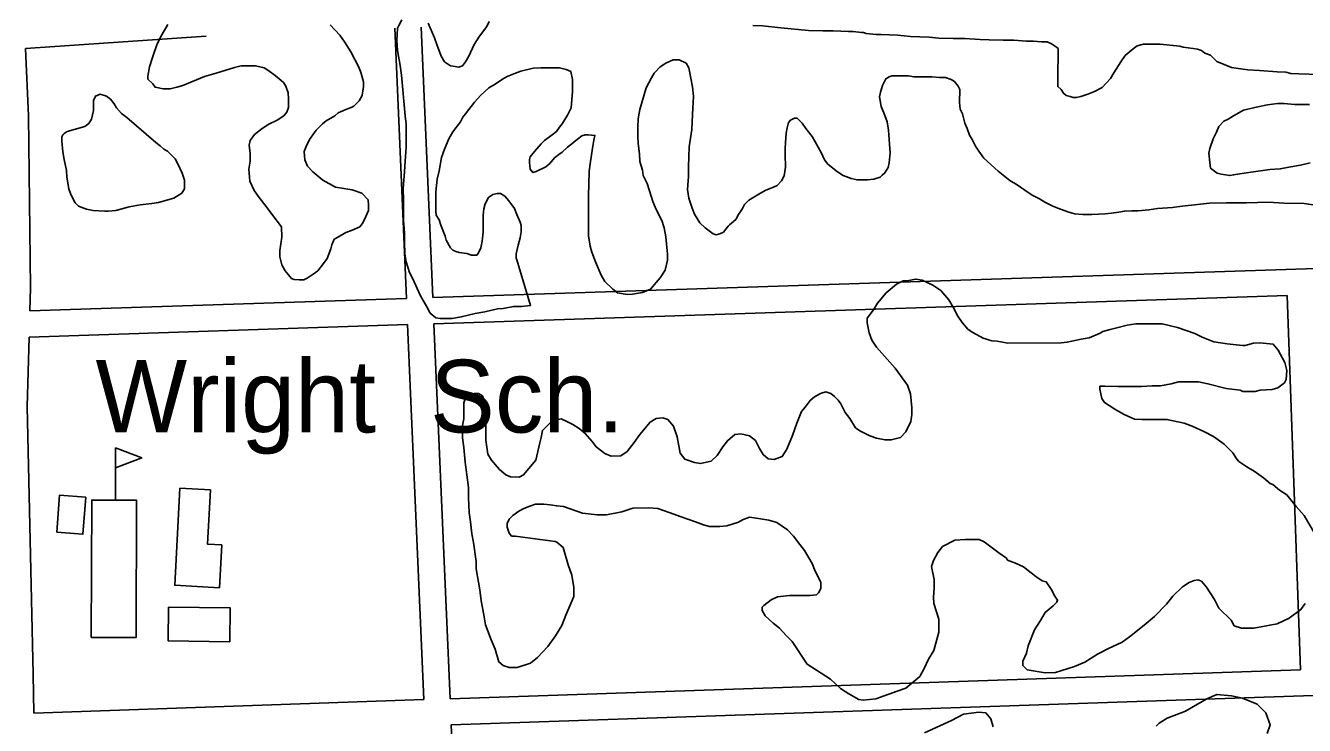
# Model space of a CAD drawing. Extents: x 3313447 to 3351316, y 703786 to 729172.
# Drawn here: x 3334076 to 3335537, y 723058 to 723857 of the extents above; entities that cross this region are included whole.
import ezdxf

# ---------------------------------------------------------------- set-up
doc = ezdxf.new("R2010")
doc.units = 0
for name, color, linetype in [('V-BLDG-IDEN', 7, 'Continuous'), ('V-BLDG-OTLN', 7, 'Continuous'), ('V-ROAD-CNTR', 7, 'Continuous'), ('V-SITE-VEGE', 7, 'Continuous')]:
    doc.layers.add(name, color=color, linetype=linetype)

msp = doc.modelspace()

# ---------------------------------------------------------------- linework, layer by layer
at = {"layer": 'V-BLDG-OTLN'}
msp.add_line((3334178.1, 723315.1), (3334178.4, 723375.1), dxfattribs=at)
for points in [[(3334178.4, 723375.1), (3334208.3, 723363.4), (3334178.3, 723352)], [(3334297.1, 723215.2), (3334246, 723217.9), (3334251.9, 723328.8), (3334286.8, 723326.9), (3334283.5, 723264.8), (3334299.7, 723264)], [(3334111.1, 723278.6), (3334114.4, 723320.9), (3334144.2, 723318.6), (3334141, 723276.3)], [(3334150.5, 723158.3), (3334151.1, 723315.2), (3334202.4, 723315), (3334201.8, 723158.1)], [(3334308.9, 723153.4), (3334238.3, 723154.5), (3334238.9, 723193.1), (3334309.5, 723192)]]:
    msp.add_lwpolyline(points, close=True, dxfattribs=at)
at = {"layer": 'V-ROAD-CNTR'}
for points in [[(3334497.5, 723854.4), (3334510.8, 723545.7)], [(3334527.5, 723855.7), (3334540.8, 723546.7)], [(3334281.8, 723845.4), (3334075.5, 723831.2)], [(3334075.5, 723831.2), (3334078.7, 723754.4), (3334081.3, 723557.9), (3334080.5, 723531.6)], [(3336490.6, 723610.9), (3334540.8, 723546.7)], [(3335517.5, 723548.9), (3334542.1, 723516.8)], [(3335532.4, 723121.5), (3335517.5, 723548.9)], [(3334510.8, 723545.7), (3334080.5, 723531.6)], [(3334512.1, 723515.8), (3334079.6, 723501.5)], [(3334512.1, 723515.8), (3334530.6, 723087.3)], [(3334542.1, 723516.8), (3334560.6, 723088.3)], [(3334079.6, 723501.5), (3334077.4, 723422.2), (3334084, 723116.3), (3334085.1, 723072)], [(3334560.6, 723088.3), (3335532.4, 723121.5)], [(3334561.9, 723058.3), (3336353.1, 723119.6)], [(3334085.1, 723072), (3334530.6, 723087.3)], [(3334561.9, 723058.3), (3334568, 722916.6)]]:
    msp.add_lwpolyline(points, dxfattribs=at)
at = {"layer": 'V-SITE-VEGE'}
for points in [[(3334397.8, 723696.9), (3334403.8, 723690.3), (3334415.3, 723680.9), (3334429.6, 723672.6), (3334448.8, 723669.8), (3334459.7, 723665.9), (3334466.9, 723658.2), (3334467.4, 723652.7), (3334467.4, 723646.2), (3334462.9, 723635.7), (3334460.2, 723630.8), (3334457.4, 723627.5), (3334448.1, 723623.2), (3334441.5, 723621), (3334433.2, 723616.1), (3334428.3, 723613.3), (3334425.5, 723606.8), (3334424.4, 723602.4), (3334420, 723591.4), (3334416.1, 723585.4), (3334409.5, 723577.2), (3334404, 723573.4), (3334397.4, 723569), (3334393.5, 723566.8), (3334388, 723566.8), (3334382.6, 723567.4), (3334379.3, 723568.5), (3334377.6, 723570.7), (3334372.2, 723577.3), (3334368.3, 723583.9), (3334366.2, 723593.3), (3334366.2, 723600.4), (3334368.4, 723615.8), (3334367.9, 723627.3), (3334357, 723642.1), (3334351.5, 723649.3), (3334342.3, 723660.9), (3334336.8, 723669.1), (3334331.9, 723679.6), (3334330.8, 723693.3), (3334332, 723702.6), (3334332, 723711.4), (3334330.9, 723720.7), (3334332, 723726.2), (3334337, 723732.8), (3334345.8, 723739.9), (3334353.5, 723744.8), (3334362.9, 723749.2), (3334370.6, 723754.1), (3334373.9, 723758.5), (3334376.1, 723763.9), (3334376.1, 723773.8), (3334375.6, 723780.4), (3334372.9, 723788.1), (3334370.2, 723792.5), (3334365.2, 723796.4), (3334360.8, 723800.2), (3334353.7, 723805.7), (3334348.2, 723809.1), (3334338.4, 723811.3), (3334321.9, 723811.3), (3334314.2, 723809.7), (3334293.3, 723803.2), (3334280.1, 723799.4), (3334255.4, 723789.1), (3334248.3, 723786.9), (3334240.6, 723785.3), (3334232.9, 723785.3), (3334223.6, 723787), (3334220.8, 723790.8), (3334215.4, 723796.3), (3334215.4, 723799.6), (3334217, 723810.1), (3334220.4, 723821), (3334225.9, 723836.4), (3334231.4, 723846.8), (3334238.1, 723858.8)], [(3334423.6, 723858.2), (3334434.6, 723846.6), (3334440, 723838.9), (3334447.1, 723827.4), (3334456.9, 723809.2), (3334459.1, 723802.6), (3334461.8, 723793.3), (3334461.8, 723787.8), (3334460.1, 723777.4), (3334456.8, 723771.4), (3334450.8, 723765.3), (3334447.5, 723763.7), (3334441.4, 723761.5), (3334438.1, 723759.9), (3334432.6, 723757.7), (3334428.8, 723754.4), (3334418.9, 723748.4), (3334415, 723745.1), (3334407.8, 723738), (3334400.1, 723727.1), (3334396.3, 723719.4), (3334394, 723713.4), (3334394.6, 723704), (3334397.8, 723696.9)], [(3334589.4, 723528.3), (3334573.4, 723524.5), (3334563, 723522.9), (3334549.3, 723522.9), (3334544.3, 723523.5), (3334537.8, 723529), (3334534, 723536.1), (3334526.9, 723548.8), (3334523.1, 723557), (3334518.2, 723568), (3334514.3, 723575.2), (3334510.5, 723587.3), (3334508.9, 723596.6), (3334508.4, 723609.8), (3334508.5, 723620.2), (3334507.4, 723635), (3334507.5, 723658.1), (3334507, 723671.3), (3334508.7, 723690.5), (3334509.3, 723702.6), (3334510.4, 723718.5), (3334510.5, 723744.8), (3334509.5, 723754.2), (3334505.2, 723800.8), (3334503.6, 723811.8), (3334500.4, 723828.8), (3334499.9, 723840.4), (3334500.5, 723854.6), (3334502.1, 723857.4), (3334505.4, 723864)], [(3334535.6, 723860), (3334542.7, 723843.5), (3334545.4, 723835.8), (3334550.3, 723822.6), (3334554.1, 723816), (3334561.3, 723811.6), (3334564, 723811.1), (3334570.6, 723809.9), (3334575, 723811.6), (3334578.3, 723816), (3334582.2, 723822.5), (3334588.2, 723835.7), (3334594.3, 723845.5), (3334602.6, 723856.5), (3334605.4, 723862)], [(3334906.7, 723857.6), (3334917.7, 723857.1), (3334938.5, 723854.8), (3334970.4, 723851.9), (3334986.8, 723851.3), (3334998.4, 723851.3), (3335015.9, 723850.7), (3335021.4, 723850.7), (3335030.8, 723849.5), (3335033, 723849.5), (3335036.2, 723848.4), (3335047.8, 723847.3), (3335053.3, 723847.3), (3335072.5, 723846.6), (3335086.7, 723844.9), (3335108.1, 723844.3)], [(3335108.1, 723844.3), (3335119.1, 723843.2), (3335135.6, 723842.6), (3335148.8, 723842.5), (3335166.3, 723841.4), (3335176.8, 723841.3), (3335192.7, 723840.7), (3335204.8, 723840.7), (3335219.6, 723839.6), (3335227.3, 723839.5), (3335236.6, 723838.9), (3335243.2, 723838.9), (3335248.1, 723836.7), (3335253.6, 723832.8), (3335255.8, 723831.2), (3335255.7, 723820.2), (3335255.1, 723806.5), (3335255.1, 723787.8), (3335258.9, 723784.5), (3335261.6, 723780.1), (3335264.9, 723777.4), (3335269.3, 723776.2), (3335272.6, 723775.1), (3335276.4, 723775.1), (3335281.4, 723776.2), (3335289.6, 723778.9), (3335297.3, 723782.2), (3335306.1, 723786.6), (3335315.5, 723797), (3335319.4, 723803.5), (3335327.1, 723816.1), (3335332.1, 723823.2), (3335341.4, 723830.9), (3335345.8, 723834.2), (3335353, 723836.3), (3335372.2, 723836.3), (3335394.7, 723834), (3335398.5, 723832.9), (3335410, 723831.2), (3335415, 723830.6), (3335419.4, 723829), (3335423.2, 723825.7), (3335429.8, 723823.5), (3335436.9, 723816.3), (3335453.9, 723809.7), (3335472.5, 723806.8), (3335485.7, 723806.2), (3335506, 723804.5), (3335515.9, 723804), (3335521.4, 723802.8), (3335530.7, 723802.3), (3335553.8, 723801.6)], [(3335061.5, 723695.2), (3335057.7, 723689.1), (3335054.4, 723686.4), (3335052.1, 723684.2), (3335045, 723682), (3335037.9, 723681), (3335025.8, 723681), (3335019.2, 723682.7), (3335009.9, 723686), (3335003.3, 723690.4), (3334992.4, 723699.2), (3334988.5, 723704.2), (3334984.7, 723712.5), (3334981.5, 723718.5), (3334974.4, 723730.6), (3334967.2, 723740), (3334962.9, 723746), (3334957.4, 723751.5), (3334954.1, 723751.5), (3334949.7, 723749.4), (3334947.5, 723746.6), (3334945.8, 723740.6), (3334944.7, 723734.5), (3334944.1, 723723.6), (3334943.6, 723717.5), (3334943.5, 723706.6), (3334944.1, 723698.9), (3334944, 723695.6), (3334942.4, 723685.7), (3334939.6, 723680.2), (3334934.6, 723674.7), (3334930.2, 723672.6), (3334921.4, 723669.3), (3334915.4, 723666), (3334902.2, 723657.8), (3334897.2, 723652.9), (3334895, 723648.5), (3334890.1, 723641.4), (3334887.3, 723635.9), (3334880.1, 723629.9), (3334878.5, 723628.3), (3334873, 723621.2), (3334869.1, 723619.5), (3334864.7, 723618.4), (3334861.4, 723619.5), (3334852.1, 723626.2), (3334846.1, 723632.2), (3334840.1, 723642.1), (3334837.4, 723648.7), (3334833.6, 723660.3), (3334832, 723670.2), (3334833.1, 723685), (3334833.1, 723696), (3334833.8, 723719), (3334837.1, 723738.8), (3334837.7, 723755.8), (3334838.9, 723776.6), (3334837.9, 723787.6), (3334835.7, 723797.5), (3334833.5, 723809), (3334830.3, 723814.5), (3334822.6, 723818.4), (3334815.5, 723818.4), (3334807.2, 723814.6), (3334800.6, 723810.2), (3334794, 723803.1), (3334790.7, 723797.7), (3334784.6, 723786.1), (3334777.4, 723761.5), (3334775.7, 723751), (3334775.1, 723741.7), (3334775.1, 723730.2), (3334775.6, 723722.5), (3334777.2, 723711), (3334777.7, 723702.2), (3334780.4, 723692.3), (3334781.5, 723686.2), (3334785.9, 723676.9), (3334788.6, 723668.7), (3334792.4, 723656.6), (3334796.2, 723647.2), (3334802.7, 723634.6), (3334805.5, 723626.3), (3334807.1, 723615.9), (3334809.2, 723596.1), (3334809.2, 723589.5), (3334806.4, 723578), (3334800.9, 723569.3), (3334789.9, 723556.1), (3334780.5, 723552.3), (3334769, 723550.7), (3334762.9, 723550.2), (3334752, 723551.9), (3334746.5, 723556.3), (3334737.7, 723565.1), (3334733.4, 723572.2), (3334726.8, 723587.6), (3334722.5, 723598.6), (3334720.8, 723605.2), (3334718.7, 723617.3), (3334718.9, 723664.5)], [(3334718.9, 723664.5), (3334719.4, 723675.5), (3334719.5, 723690.9), (3334720.6, 723699.6), (3334723.4, 723717.2), (3334725.1, 723726.5), (3334726.2, 723732), (3334718.5, 723732.6), (3334715.2, 723732.6), (3334711.4, 723731.5), (3334704.2, 723726), (3334699.8, 723722.2), (3334694.9, 723718.4), (3334688.8, 723712.9), (3334685, 723710.2), (3334680, 723706.4), (3334674.5, 723699.8), (3334670.1, 723696), (3334659.1, 723690.5), (3334655.3, 723689.4), (3334652, 723693.3), (3334651.5, 723701), (3334651.5, 723704.3), (3334652, 723707.6), (3334657, 723713.6), (3334664.7, 723722.3), (3334668.6, 723726.2), (3334677.4, 723732.7), (3334682.3, 723736.5), (3334685.6, 723741.5), (3334688.9, 723745.3), (3334695, 723755.2), (3334698.9, 723763.4), (3334700.6, 723782), (3334700.6, 723795.8), (3334698.5, 723805.1), (3334693.5, 723807.3), (3334685.9, 723809), (3334664.5, 723809.1), (3334655.7, 723808.6), (3334641.4, 723805.3), (3334635.3, 723803.1), (3334626, 723799.3), (3334620.5, 723796), (3334612.2, 723790.6), (3334605.1, 723786.2), (3334595.7, 723778), (3334588.6, 723769.8), (3334578.1, 723756.7), (3334575.3, 723752.8), (3334572.6, 723747.4), (3334563.7, 723735.9), (3334559.3, 723728.2), (3334554.3, 723716.1), (3334551, 723706.8), (3334548.2, 723691.4), (3334546, 723682.1), (3334544.3, 723667.3), (3334544.2, 723644.8), (3334544.8, 723640.9), (3334548, 723635.4), (3334550.2, 723629.4), (3334555.1, 723616.8), (3334556.2, 723612.4), (3334561.1, 723603.6), (3334563.8, 723600.8), (3334567.1, 723599.1), (3334571, 723598), (3334579.7, 723596.9), (3334585.2, 723595.2), (3334591.3, 723595.2), (3334592.9, 723596.9), (3334595.7, 723603.4), (3334597.4, 723611.1), (3334598.5, 723621.5), (3334598.6, 723640.8), (3334599.1, 723647.9), (3334600.8, 723653.9), (3334604.7, 723661.1), (3334609.6, 723664.3), (3334614.6, 723665.4), (3334618.4, 723665.4), (3334623.3, 723662.6), (3334627.7, 723657.1), (3334634.3, 723648.3), (3334637, 723641.7), (3334640.8, 723632.9), (3334641.9, 723629.1), (3334641.9, 723621.9), (3334640.7, 723614.8), (3334638.5, 723606.6), (3334636.3, 723596.7), (3334636.3, 723591.8), (3334636.8, 723589.6), (3334652.5, 723537.4), (3334642.1, 723536.3), (3334633.3, 723536.3), (3334621.2, 723534.2), (3334614.7, 723533.7), (3334600.4, 723530.4), (3334589.4, 723528.3)], [(3335549.4, 723652.3), (3335536.8, 723654), (3335513.7, 723654.6), (3335496.2, 723655.8), (3335470.9, 723654.8), (3335447.9, 723654.9), (3335428.6, 723654.4), (3335414.9, 723652.8), (3335397.3, 723651.2), (3335386.4, 723649.6), (3335369.3, 723648.5), (3335359.4, 723646.9), (3335346.8, 723645.9), (3335339.7, 723645.9), (3335331.4, 723645.4), (3335324.8, 723644.3), (3335316.6, 723643.2), (3335309.5, 723642.2), (3335294.1, 723641.7), (3335283.7, 723641.7), (3335274.3, 723642.3), (3335266.7, 723644.5), (3335255.1, 723648.9), (3335249.7, 723651.2), (3335240.3, 723655.6), (3335234.3, 723659.4), (3335226.6, 723663.3), (3335221.2, 723666.6), (3335208.6, 723675.4), (3335200.4, 723680.4), (3335187.2, 723690.9), (3335170.8, 723705.8), (3335164.8, 723714), (3335161, 723719.5), (3335157.2, 723727.2), (3335154.4, 723732.2), (3335151.7, 723739.9), (3335149, 723745.9), (3335146.3, 723756.4), (3335143.5, 723761.9), (3335143, 723769.5), (3335143.1, 723784.4), (3335141.4, 723788.2), (3335137.1, 723793.7), (3335133.2, 723795.9), (3335126.7, 723798.2), (3335120.1, 723798.2), (3335111.3, 723798.8), (3335091, 723798.8), (3335084.4, 723799.9), (3335065.7, 723800), (3335062.4, 723798.9), (3335058.6, 723796.7), (3335056.9, 723792.9), (3335054.7, 723789.1), (3335052.5, 723781.4), (3335051.4, 723775.9), (3335053.5, 723764.9), (3335056.2, 723757.8), (3335060.1, 723747.3), (3335061.7, 723738), (3335062.7, 723722.1), (3335063.8, 723712.2), (3335062.6, 723700.7), (3335061.5, 723695.2)], [(3335542.7, 723767.1), (3335525.6, 723767.1), (3335514.1, 723768.3), (3335506.4, 723768.3), (3335494.9, 723766.7), (3335483.9, 723764.5), (3335467.4, 723760.7), (3335455.9, 723754.2), (3335449.8, 723750.4), (3335444.9, 723748.2), (3335439.4, 723742.2), (3335436.6, 723735.6), (3335432.7, 723727.9), (3335428.9, 723717), (3335427.7, 723711.5), (3335428.8, 723701), (3335429.9, 723694.5), (3335437.5, 723688.9), (3335441.9, 723687.8), (3335451.8, 723686.1), (3335456.2, 723686.7), (3335468.3, 723688.8), (3335478.7, 723690.4), (3335497.4, 723693.1), (3335509.5, 723693.6), (3335519.4, 723695.8), (3335532.5, 723697.9), (3335543.5, 723700.6)], [(3334583.2, 723436.3), (3334588.1, 723437), (3334593, 723437), (3334597.9, 723434.3), (3334601.5, 723423.1), (3334601.7, 723383.8), (3334603.9, 723367.7), (3334608.1, 723360.7), (3334617.3, 723350.3), (3334624.3, 723344), (3334629.9, 723341.9), (3334639.7, 723341.3), (3334644.6, 723344.1), (3334658.5, 723361), (3334663.4, 723380.6), (3334664.7, 723386.9), (3334666.1, 723394.7), (3334673.1, 723401.7), (3334677.9, 723405.9), (3334687.7, 723408.1), (3334694.8, 723404.6), (3334701.1, 723401.8), (3334708.1, 723397), (3334715.1, 723391.4), (3334722.9, 723382.3), (3334727.8, 723376.1), (3334737.7, 723368.4), (3334744.7, 723365.6), (3334755.9, 723365.7), (3334762.9, 723370.6), (3334771.2, 723381.2), (3334777.5, 723390.3), (3334789.3, 723404.4), (3334796.3, 723408.6), (3334804, 723409.4), (3334809.6, 723407.3), (3334816, 723399.6), (3334820.3, 723387.7), (3334823.8, 723368.8), (3334828.8, 723361.9), (3334840, 723358.4), (3334847, 723357), (3334858.9, 723359.9), (3334865.9, 723366.2), (3334872.2, 723376.1), (3334877.7, 723383.1), (3334886.1, 723390.2), (3334893.1, 723390.9), (3334902.9, 723388.8), (3334909.9, 723383.3), (3334914.2, 723374.2), (3334918.4, 723367.2), (3334924.1, 723362.3), (3334931.1, 723361.7), (3334940.2, 723365.2), (3334945.7, 723373.6), (3334952, 723389.1), (3334956.8, 723403.1), (3334962.3, 723416.5), (3334966.5, 723421.4), (3334972.1, 723429.1), (3334977, 723433.4), (3334983.9, 723436.9), (3334990.2, 723439), (3334995.9, 723437), (3335000.1, 723433.5), (3335004.3, 723429.3), (3335007.1, 723425.1), (3335012.1, 723415.3), (3335017.7, 723408.3), (3335024.1, 723397.9), (3335029, 723394.4), (3335040.2, 723388.8), (3335048, 723386.1), (3335057.8, 723384), (3335064.8, 723384.1), (3335075.3, 723386.9), (3335081.5, 723393.2), (3335087.1, 723405.2), (3335088.5, 723412.9), (3335088.4, 723420.6), (3335086.9, 723436.7), (3335083.4, 723446.5), (3335069.3, 723466.1), (3335048.1, 723489.8), (3335042.5, 723498.1), (3335039.6, 723506.5), (3335037.5, 723517.7), (3335037.5, 723523.3), (3335044.4, 723532.5), (3335049.3, 723540.2), (3335059, 723552.2), (3335070.9, 723562), (3335078.6, 723565.6), (3335084.9, 723566.3), (3335092.6, 723567.8), (3335100.3, 723566.4), (3335112.2, 723560.8), (3335121.4, 723554.6), (3335130.5, 723544.1), (3335135.5, 723535.7)], [(3335135.5, 723535.7), (3335141.1, 723525.3), (3335146.1, 723518.3), (3335152.4, 723510.6), (3335157.3, 723507.1), (3335166.5, 723502.3), (3335170, 723500.2), (3335179.8, 723497.4), (3335186.1, 723496.8), (3335198, 723494.7), (3335259, 723495), (3335266, 723495.8), (3335282.1, 723499.3), (3335291.2, 723500.8), (3335303.8, 723505.8), (3335306.6, 723507.9), (3335315, 723510), (3335322.7, 723512.2), (3335334.6, 723515), (3335344.4, 723516.5), (3335374.5, 723516.6), (3335392, 723512.5), (3335411.7, 723505.6), (3335420.1, 723501.4), (3335433.4, 723495.9), (3335448.9, 723493.9), (3335466.4, 723491.9), (3335469.2, 723491.9), (3335479, 723494.7), (3335486, 723494.8), (3335501.4, 723493.4), (3335507, 723486.5), (3335514.8, 723472.5), (3335517, 723463.4), (3335516.3, 723452.9), (3335514.2, 723449.4), (3335506.6, 723443.7), (3335500.3, 723441.6), (3335486.3, 723440.8), (3335480.7, 723439.4), (3335466.7, 723439.3), (3335463.8, 723440.7), (3335447.7, 723442.7), (3335426.7, 723448.2), (3335416.1, 723450.3), (3335393, 723450.2), (3335384.6, 723448), (3335372.7, 723445.9), (3335362.9, 723445.8), (3335351, 723445), (3335323.7, 723444.9), (3335309, 723445.5), (3335303.4, 723445.5), (3335303.4, 723442), (3335305.5, 723431.5), (3335308.4, 723426.6), (3335320.3, 723419), (3335330.2, 723413.4), (3335342.8, 723407.9), (3335351.2, 723407.2), (3335379.9, 723407.4), (3335399.6, 723403.3)], [(3335016.5, 723093.8), (3335006.7, 723100), (3334995.4, 723110.5), (3334968.7, 723127.9), (3334951.7, 723153.7), (3334944.7, 723160.7), (3334937, 723169), (3334929.9, 723174.6), (3334920.8, 723183), (3334917.2, 723189.2), (3334917.2, 723192.8), (3334919.3, 723194.9), (3334927.7, 723201.2), (3334934.7, 723204.7), (3334948.7, 723206.2), (3334971.8, 723206.3), (3334979.5, 723207.1), (3334981.6, 723209.2), (3334984.4, 723214.1), (3334984.3, 723221.1), (3334977.2, 723235.8), (3334974.4, 723242.8), (3334965.9, 723257.5), (3334960.3, 723264.4), (3334953.2, 723274.2), (3334946.2, 723281.2), (3334934.2, 723289.5), (3334925.1, 723292.3), (3334908.3, 723295), (3334902.7, 723295.7), (3334895, 723292.8), (3334890.1, 723290), (3334876.8, 723285.7), (3334869.1, 723285), (3334857.2, 723284.9), (3334850.2, 723287), (3334841.1, 723290.5), (3334823.5, 723296.7), (3334812.3, 723300.8), (3334798.2, 723305.6), (3334787.7, 723306.3), (3334769.5, 723306.2), (3334756.9, 723301.9), (3334739.4, 723298.3), (3334728.9, 723298.3), (3334712.1, 723300.3), (3334690.3, 723307.9), (3334682.6, 723308.6), (3334674.9, 723309.9), (3334667.9, 723310.6), (3334658.1, 723310.6), (3334651.8, 723308.4), (3334644.8, 723305.6), (3334639.2, 723302.7), (3334632.2, 723297.8), (3334628.1, 723293.6), (3334626, 723288.7), (3334626, 723284.5), (3334628.1, 723277.5), (3334631, 723274), (3334635.2, 723274), (3334680.7, 723267.9), (3334682.8, 723267.2), (3334689.9, 723261), (3334695.6, 723241.4), (3334699.8, 723229.5), (3334702, 723215.5), (3334702.1, 723205), (3334693.1, 723183.9), (3334688.2, 723172), (3334681.3, 723160), (3334672.2, 723148.1), (3334660.4, 723135.4), (3334652.7, 723129.1), (3334637.3, 723124.1), (3334628.2, 723124), (3334621.2, 723126.1), (3334616.3, 723130.3), (3334612, 723145), (3334607.7, 723155.5), (3334601.3, 723172.9), (3334599.2, 723184.1), (3334596.3, 723200.2), (3334594.8, 723212.8), (3334590.5, 723236.6), (3334590.5, 723245.1), (3334587.6, 723266.8), (3334585.4, 723276.6), (3334583.9, 723290.6), (3334582.5, 723301.1), (3334581.7, 723317.9), (3334581.6, 723329.8), (3334578, 723358.5), (3334576.5, 723375.3), (3334575, 723386.5), (3334575, 723400.5), (3334576.3, 723408.2), (3334576.2, 723426.4), (3334577.6, 723429.9), (3334581.1, 723434.9), (3334583.2, 723436.3)], [(3335399.6, 723403.3), (3335408.7, 723399.8), (3335422, 723393.6), (3335433.3, 723388), (3335445.2, 723379), (3335455.1, 723369.2), (3335460, 723362.2), (3335462.1, 723359.4), (3335471.3, 723353.2), (3335479.7, 723348.3), (3335490.3, 723340.7), (3335498, 723334.4), (3335500.8, 723333), (3335508.6, 723326.7), (3335517, 723321.2), (3335527.6, 723307.9), (3335536.7, 723297.5), (3335551.6, 723272.3)], [(3335537.9, 723197.3), (3335533.1, 723190.2), (3335519.8, 723180.4), (3335505.8, 723174), (3335479.2, 723169), (3335465.2, 723168.9), (3335456.8, 723171.6), (3335453.3, 723177.9), (3335439.2, 723191.9), (3335434.2, 723201.7), (3335425, 723215.6), (3335419.4, 723222.6), (3335415.2, 723224), (3335411, 723223.3), (3335405.4, 723221.1), (3335397.7, 723216.2), (3335386.6, 723205.6), (3335379.6, 723196.5), (3335365.7, 723182.4), (3335353.8, 723172.5), (3335337, 723159.1), (3335328.7, 723152.8), (3335313.3, 723145.7), (3335300.7, 723139.3), (3335286, 723130.2), (3335274.2, 723125.2), (3335252.5, 723118.1), (3335240.6, 723118), (3335220.2, 723121.4), (3335215.3, 723126.3), (3335215.3, 723131.2), (3335219.4, 723140.3), (3335221.5, 723148.7), (3335228.4, 723167), (3335235.4, 723177.5), (3335240.9, 723186.7), (3335250, 723194.4), (3335254.2, 723198.7), (3335254.9, 723200.8), (3335252, 723205.6), (3335247.8, 723213.3), (3335242.1, 723221.7), (3335237.2, 723223.1), (3335230.2, 723228), (3335216.1, 723239.1), (3335207, 723243.3), (3335197.9, 723246.7), (3335196.5, 723248.8), (3335188, 723255.1), (3335180.3, 723260.6), (3335171.2, 723267.6), (3335165.5, 723270.4), (3335149.4, 723270.3), (3335137.5, 723269.5), (3335123.5, 723262.4), (3335118, 723255.4), (3335113.1, 723246.3), (3335111, 723239.3), (3335113.9, 723224.6), (3335114, 723214.8), (3335113.3, 723204.2), (3335113.4, 723197.2), (3335119.1, 723179.1), (3335119.1, 723164.3), (3335113.6, 723143.3), (3335107.4, 723133.5), (3335102.5, 723122.9), (3335097.7, 723113.8), (3335081.6, 723100.4), (3335071.8, 723096.8), (3335047.4, 723088.3), (3335032.6, 723086.8), (3335027.7, 723087.5), (3335016.5, 723093.8)], [(3335367.7, 723057), (3335371.2, 723060.5), (3335380.2, 723066.2), (3335401.2, 723074), (3335410.3, 723079.6), (3335425.7, 723088.1), (3335436.9, 723093.1), (3335453.7, 723091.8), (3335466.3, 723089), (3335483.2, 723082.1)], [(3335483.2, 723082.1), (3335493, 723072.3), (3335498, 723058.4), (3335494.5, 723048.5)], [(3335102.9, 723049.4), (3335133.6, 723063.5), (3335147.6, 723070.6), (3335165.1, 723072.8), (3335172.8, 723072.1), (3335178.5, 723065.2), (3335181.3, 723056.1)]]:
    msp.add_lwpolyline(points, dxfattribs=at)
msp.add_lwpolyline([(3334224.4, 723723.8), (3334229.4, 723720), (3334233.7, 723716.1), (3334237.6, 723713.9), (3334246.3, 723705.1), (3334249.6, 723699.6), (3334254.5, 723688.6), (3334257.2, 723680.9), (3334257.2, 723671), (3334253.9, 723666.1), (3334245.1, 723660.1), (3334227.5, 723655.2), (3334219.8, 723654.1), (3334206.6, 723652.5), (3334194, 723650.4), (3334178.6, 723646), (3334169.8, 723645.5), (3334166, 723645.5), (3334152.8, 723646.1), (3334145.1, 723647.8), (3334135.8, 723651.1), (3334132, 723655), (3334127.1, 723664.3), (3334124.9, 723670.9), (3334122.7, 723684.1), (3334122.2, 723691.8), (3334119.5, 723704.4), (3334117.9, 723713.2), (3334116.8, 723725.3), (3334116.9, 723730.3), (3334118, 723732.4), (3334119.6, 723734.1), (3334122.9, 723736.3), (3334143.3, 723742.2), (3334147.7, 723745.5), (3334151, 723750.4), (3334153.2, 723760.3), (3334153.2, 723771.8), (3334155.5, 723776.8), (3334160.9, 723779), (3334168.1, 723776.7), (3334172.5, 723773.4), (3334176.8, 723767.9), (3334179.6, 723763.5), (3334185, 723756.9), (3334191.1, 723752.5)], close=True, dxfattribs=at)

# ---------------------------------------------------------------- texts
at = {"layer": 'V-BLDG-IDEN'}
msp.add_text('Wright  Sch.', height=83, dxfattribs=at).set_placement((3334155.4, 723392.5))

doc.saveas('drawing.dxf')
